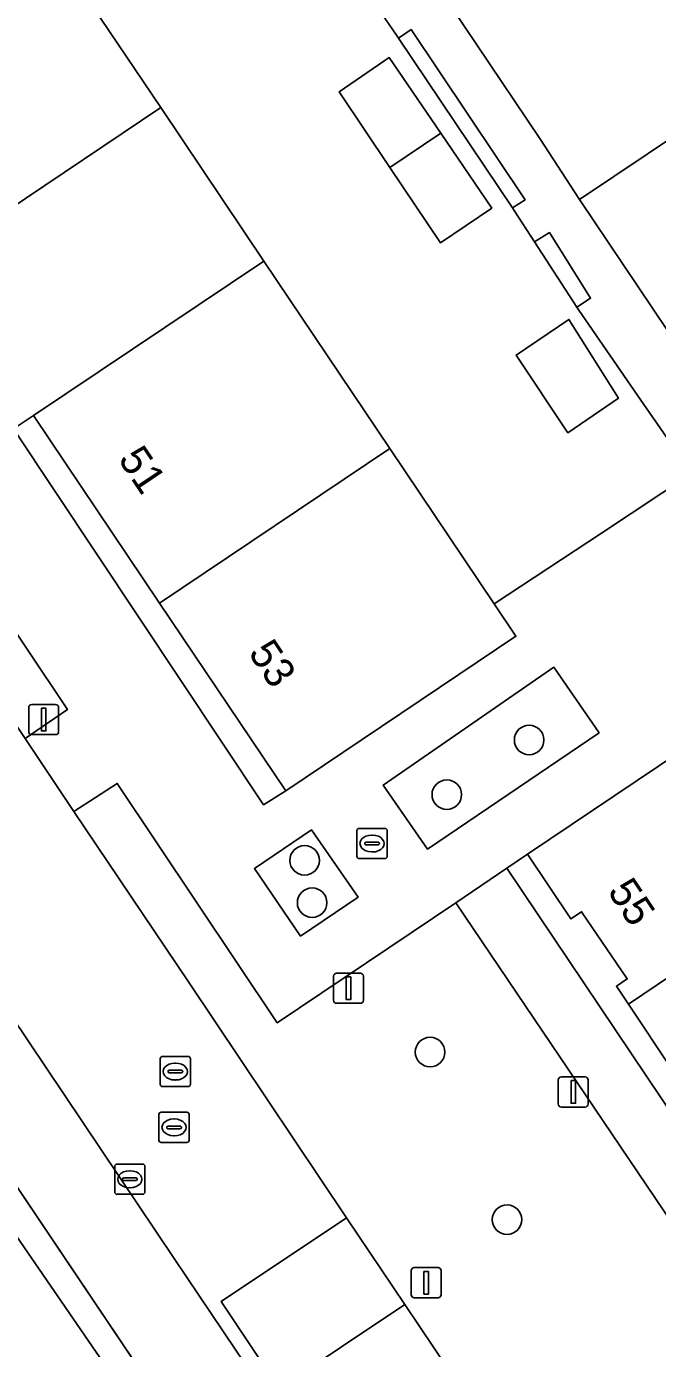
# Model space of a CAD drawing. Extents: x 158793 to 159888, y 384317 to 385256.
# Drawn here: x 159065.9 to 159086.81, y 384763.96 to 384807.77 of the extents above; entities that cross this region are included whole.
import ezdxf

# ---------------------------------------------------------------- set-up
doc = ezdxf.new("R2010")
doc.units = 0
for name, color, linetype in [('IMGEO_Boom', 7, 'Continuous'), ('IMGEO_Erf', 7, 'Continuous'), ('IMGEO_Groenvoorziening', 7, 'Continuous'), ('IMGEO_Haag', 7, 'Continuous'), ('IMGEO_Kolk', 7, 'Continuous'), ('IMGEO_Lichtmast', 7, 'Continuous'), ('IMGEO_Pand', 7, 'Continuous'), ('IMGEO_Pand_nummerreeks', 7, 'Continuous'), ('IMGEO_Rijbaan_lokaal_open', 7, 'Continuous'), ('IMGEO_Rioolput', 7, 'Continuous'), ('IMGEO_Voetpad_open', 7, 'Continuous')]:
    doc.layers.add(name, color=color, linetype=linetype)

msp = doc.modelspace()

# ---------------------------------------------------------------- linework, layer by layer
at = {"layer": 'IMGEO_Boom'}
for centre in [(159082.551, 384784.124), (159079.824, 384782.312), (159075.114, 384780.134), (159075.363, 384778.73), (159079.271, 384773.781), (159081.82, 384768.23)]:
    msp.add_circle(centre, 0.489, dxfattribs=at)
at = {"layer": 'IMGEO_Erf'}
for points in [[(159066.933, 384810.162), (159070.348, 384805.078), (159073.763, 384799.994), (159077.938, 384793.779), (159081.397, 384788.629), (159084.944, 384790.975), (159087.934, 384792.954), (159086.904, 384794.447), (159086.257, 384795.385), (159084.201, 384798.365), (159084.135, 384798.466), (159082.731, 384800.625), (159082.053, 384801.668), (159081.997, 384801.751), (159078.22, 384807.382), (159078.157, 384807.476), (159077.433, 384808.542)], [(159078.735, 384810.27), (159082.907, 384804.048), (159084.223, 384802.037), (159088.734, 384805.056), (159088.05, 384806.077), (159092.666, 384809.17)], [(159093.685, 384763.713), (159094.131, 384764.021), (159093.269, 384765.279), (159092.829, 384764.985), (159092.144, 384766.008), (159092.506, 384766.261), (159090.982, 384768.488), (159090.624, 384768.249), (159089.331, 384770.182), (159088.787, 384770.996), (159089.152, 384771.234), (159087.63, 384773.465), (159087.273, 384773.226), (159085.839, 384775.369), (159085.442, 384775.963), (159085.804, 384776.205), (159084.292, 384778.431), (159083.934, 384778.192), (159082.503, 384780.342), (159081.813, 384779.872), (159099.797, 384753.085)], [(159057.365, 384745.439), (159073.463, 384756.185), (159059.406, 384776.641)]]:
    msp.add_lwpolyline(points, dxfattribs=at)
for points in [[(159077.92, 384806.733), (159079.624, 384804.229), (159081.313, 384801.748), (159079.616, 384800.593), (159077.935, 384803.095), (159076.254, 384805.596)], [(159083.87, 384798.059), (159085.517, 384795.45), (159083.837, 384794.305), (159082.125, 384796.878)]]:
    msp.add_lwpolyline(points, close=True, dxfattribs=at)
at = {"layer": 'IMGEO_Groenvoorziening'}
for points in [[(159044.616, 384815.846), (159052.943, 384803.357), (159064.016, 384786.905), (159065.853, 384784.168), (159067.255, 384785.128), (159063.266, 384791.093), (159048.678, 384812.813), (159039.478, 384826.514), (159029.896, 384820.109)], [(159080.123, 384778.73), (159074.208, 384774.747), (159068.908, 384782.682), (159067.472, 384781.754), (159071.264, 384776.104), (159076.503, 384768.293), (159078.434, 384765.422), (159083.251, 384758.254), (159097.768, 384736.641), (159100.568, 384732.495), (159105.435, 384725.251)], [(159058.344, 384780.362), (159058.215, 384780.276), (159074.393, 384756.206), (159074.469, 384756.094), (159076.359, 384757.322), (159076.28, 384757.438), (159076.898, 384757.859), (159070.794, 384766.937), (159062.325, 384779.557)], [(159106.827, 384723.845), (159109.175, 384725.404), (159101.523, 384736.749), (159092.28, 384750.557), (159097.002, 384753.598), (159090.456, 384763.423), (159080.123, 384778.73)]]:
    msp.add_lwpolyline(points, dxfattribs=at)
for points in [[(159078.649, 384807.661), (159078.22, 384807.382), (159081.997, 384801.751), (159082.418, 384802.018)], [(159082.731, 384800.625), (159084.135, 384798.466), (159084.586, 384798.759), (159083.223, 384800.936)], [(159066.134, 384794.874), (159065.472, 384794.429), (159073.757, 384781.974), (159074.492, 384782.436), (159070.313, 384788.655)], [(159084.87, 384784.362), (159083.371, 384786.534), (159077.718, 384782.631), (159079.188, 384780.502)], [(159075.339, 384781.147), (159073.451, 384779.859), (159074.983, 384777.623), (159076.888, 384778.917)], [(159056.001, 384778.049), (159057.702, 384779.186), (159059.406, 384776.641), (159073.463, 384756.185), (159057.365, 384745.439), (159057.651, 384745), (159058.367, 384745.484), (159074.393, 384756.206), (159058.215, 384780.276), (159049.537, 384774.467), (159048.88, 384774.02), (159049.246, 384773.456), (159049.917, 384773.924), (159053.696, 384768.284), (159054.088, 384768.56), (159050.315, 384774.368)]]:
    msp.add_lwpolyline(points, close=True, dxfattribs=at)
at = {"layer": 'IMGEO_Haag'}
for points in [[(159078.649, 384807.661), (159078.22, 384807.382), (159081.997, 384801.751), (159082.418, 384802.018)], [(159082.731, 384800.625), (159084.135, 384798.466), (159084.586, 384798.759), (159083.223, 384800.936)], [(159058.205, 384780.291), (159049.537, 384774.467), (159048.88, 384774.02), (159049.246, 384773.456), (159049.917, 384773.924), (159053.696, 384768.284), (159054.088, 384768.56), (159050.315, 384774.368), (159056.001, 384778.049), (159057.702, 384779.186), (159059.406, 384776.641), (159073.463, 384756.185), (159057.365, 384745.439), (159057.651, 384745), (159058.367, 384745.484), (159074.393, 384756.206)]]:
    msp.add_lwpolyline(points, close=True, dxfattribs=at)
at = {"layer": 'IMGEO_Kolk'}
for p, q in [((159076.849, 384780.266), (159076.849, 384781.118)), ((159076.924, 384781.192), (159077.776, 384781.192)), ((159077.337, 384780.972), (159077.362, 384780.972)), ((159077.85, 384781.118), (159077.85, 384780.266)), ((159077.108, 384780.686), (159077.108, 384780.698)), ((159077.546, 384780.649), (159077.148, 384780.649)), ((159077.151, 384780.735), (159077.549, 384780.735)), ((159077.592, 384780.698), (159077.592, 384780.686)), ((159077.776, 384780.192), (159076.924, 384780.192)), ((159077.36, 384780.412), (159077.335, 384780.412)), ((159068.9, 384770.068), (159069.752, 384770.068)), ((159068.825, 384769.142), (159068.825, 384769.994)), ((159069.084, 384769.562), (159069.084, 384769.574)), ((159069.127, 384769.611), (159069.525, 384769.611)), ((159069.313, 384769.848), (159069.338, 384769.848)), ((159069.568, 384769.574), (159069.568, 384769.562)), ((159069.826, 384769.994), (159069.826, 384769.142)), ((159069.522, 384769.525), (159069.124, 384769.525)), ((159069.336, 384769.288), (159069.311, 384769.288)), ((159069.752, 384769.068), (159068.9, 384769.068))]:
    msp.add_line(p, q, dxfattribs=at)
for points in [[(159076.849, 384780.266), (159076.849, 384781.118)], [(159076.924, 384781.192), (159077.776, 384781.192)], [(159077.85, 384781.118), (159077.85, 384780.266)], [(159077.776, 384780.192), (159076.924, 384780.192)], [(159068.9, 384770.068), (159069.752, 384770.068)], [(159068.825, 384769.142), (159068.825, 384769.994)], [(159069.826, 384769.994), (159069.826, 384769.142)], [(159069.752, 384769.068), (159068.9, 384769.068)]]:
    msp.add_lwpolyline(points, dxfattribs=at)
for centre, radius, start, end in [((159076.926, 384781.116), 0.0765, 91.552, 178.448), ((159076.926, 384781.116), 0.0765, 91.552, 178.448), ((159077.774, 384781.116), 0.0765, 1.552, 88.448), ((159077.774, 384781.116), 0.0765, 1.552, 88.448), ((159077.148, 384780.695), 0.0403, 85.8775, 175.7526), ((159077.145, 384780.685), 0.0366, 178.938, 274.7102), ((159077.549, 384780.692), 0.043, 264.8664, 352.4533), ((159077.553, 384780.697), 0.0386, 1.7309, 96.639), ((159076.926, 384780.268), 0.0765, 181.552, 268.448), ((159076.926, 384780.268), 0.0765, 181.552, 268.448), ((159077.774, 384780.268), 0.0765, 271.552, 358.448), ((159077.774, 384780.268), 0.0765, 271.552, 358.448), ((159068.902, 384769.992), 0.0765, 91.552, 178.448), ((159068.902, 384769.992), 0.0765, 91.552, 178.448), ((159069.75, 384769.992), 0.0765, 1.552, 88.448), ((159069.75, 384769.992), 0.0765, 1.552, 88.448), ((159069.124, 384769.571), 0.0403, 85.8775, 175.7526), ((159069.529, 384769.573), 0.0386, 1.7309, 96.639), ((159068.902, 384769.144), 0.0765, 181.552, 268.448), ((159068.902, 384769.144), 0.0765, 181.552, 268.448), ((159069.121, 384769.561), 0.0366, 178.938, 274.7102), ((159069.525, 384769.568), 0.043, 264.8664, 352.4533), ((159069.75, 384769.144), 0.0765, 271.552, 358.448), ((159069.75, 384769.144), 0.0765, 271.552, 358.448)]:
    msp.add_arc(centre, radius, start, end, dxfattribs=at)
for centre, major_axis, ratio, start_param, end_param in [((159077.336, 384780.692), (-0.387, 0.002), 0.722429, 4.712389, 7.853982), ((159077.361, 384780.692), (-0.39, 0.002), 0.717154, 1.570796, 4.712389), ((159069.312, 384769.568), (-0.387, 0.002), 0.722429, 4.712389, 7.853982), ((159069.337, 384769.568), (-0.39, 0.002), 0.717154, 1.570796, 4.712389)]:
    msp.add_ellipse(centre, major_axis=major_axis, ratio=ratio, start_param=start_param, end_param=end_param, dxfattribs=at)
at = {"layer": 'IMGEO_Lichtmast'}
for p, q in [((159065.975, 384784.4), (159065.975, 384785.2)), ((159065.975, 384785.2), (159065.975, 384784.4)), ((159066.075, 384785.3), (159066.865, 384785.3)), ((159066.865, 384785.3), (159066.075, 384785.3)), ((159066.965, 384785.2), (159066.965, 384784.4)), ((159066.965, 384784.4), (159066.965, 384785.2)), ((159066.865, 384784.3), (159066.075, 384784.3)), ((159066.075, 384784.3), (159066.865, 384784.3)), ((159076.075, 384775.497), (159076.075, 384776.297)), ((159076.075, 384776.297), (159076.075, 384775.497)), ((159076.175, 384776.397), (159076.965, 384776.397)), ((159076.965, 384776.397), (159076.175, 384776.397)), ((159077.065, 384776.297), (159077.065, 384775.497)), ((159077.065, 384775.497), (159077.065, 384776.297)), ((159076.965, 384775.397), (159076.175, 384775.397)), ((159076.175, 384775.397), (159076.965, 384775.397)), ((159083.519, 384772.061), (159083.519, 384772.861)), ((159083.519, 384772.861), (159083.519, 384772.061)), ((159083.619, 384772.961), (159084.409, 384772.961)), ((159084.409, 384772.961), (159083.619, 384772.961)), ((159084.509, 384772.861), (159084.509, 384772.061)), ((159084.509, 384772.061), (159084.509, 384772.861)), ((159084.409, 384771.961), (159083.619, 384771.961)), ((159083.619, 384771.961), (159084.409, 384771.961)), ((159078.647, 384765.739), (159078.647, 384766.539)), ((159078.647, 384766.539), (159078.647, 384765.739)), ((159078.747, 384766.639), (159079.537, 384766.639)), ((159079.537, 384766.639), (159078.747, 384766.639)), ((159079.637, 384766.539), (159079.637, 384765.739)), ((159079.637, 384765.739), (159079.637, 384766.539)), ((159079.537, 384765.639), (159078.747, 384765.639)), ((159078.747, 384765.639), (159079.537, 384765.639))]:
    msp.add_line(p, q, dxfattribs=at)
for points in [[(159066.395, 384785.175), (159066.545, 384785.175), (159066.545, 384784.425), (159066.395, 384784.425), (159066.395, 384785.175)], [(159076.495, 384776.272), (159076.645, 384776.272), (159076.645, 384775.522), (159076.495, 384775.522), (159076.495, 384776.272)], [(159083.939, 384772.836), (159084.089, 384772.836), (159084.089, 384772.086), (159083.939, 384772.086), (159083.939, 384772.836)], [(159079.067, 384766.514), (159079.217, 384766.514), (159079.217, 384765.764), (159079.067, 384765.764), (159079.067, 384766.514)]]:
    msp.add_lwpolyline(points, dxfattribs=at)
for centre, start, end in [((159066.075, 384785.2), 90, 180), ((159066.075, 384785.2), 90, 180), ((159066.865, 384785.2), 0, 90), ((159066.865, 384785.2), 360, 90), ((159066.075, 384784.4), 180, 270), ((159066.075, 384784.4), 180, 270), ((159066.865, 384784.4), 270, 0), ((159066.865, 384784.4), 270, 0), ((159076.175, 384776.297), 90, 180), ((159076.175, 384776.297), 90, 180), ((159076.965, 384776.297), 0, 90), ((159076.965, 384776.297), 360, 90), ((159076.175, 384775.497), 180, 270), ((159076.175, 384775.497), 180, 270), ((159076.965, 384775.497), 270, 0), ((159076.965, 384775.497), 270, 0), ((159083.619, 384772.861), 90, 180), ((159083.619, 384772.861), 90, 180), ((159084.409, 384772.861), 0, 90), ((159084.409, 384772.861), 360, 90), ((159083.619, 384772.061), 180, 270), ((159083.619, 384772.061), 180, 270), ((159084.409, 384772.061), 270, 0), ((159084.409, 384772.061), 270, 0), ((159078.747, 384766.539), 90, 180), ((159078.747, 384766.539), 90, 180), ((159079.537, 384766.539), 0, 90), ((159079.537, 384766.539), 360, 90), ((159078.747, 384765.739), 180, 270), ((159078.747, 384765.739), 180, 270), ((159079.537, 384765.739), 270, 0), ((159079.537, 384765.739), 270, 0)]:
    msp.add_arc(centre, 0.1, start, end, dxfattribs=at)
at = {"layer": 'IMGEO_Pand'}
for points in [[(159070.348, 384805.078), (159066.933, 384810.162), (159057.963, 384804.137), (159061.378, 384799.052)], [(159076.254, 384805.596), (159077.935, 384803.095), (159079.624, 384804.229), (159077.92, 384806.733)], [(159073.763, 384799.994), (159070.348, 384805.078), (159061.378, 384799.052), (159064.79, 384793.972), (159065.472, 384794.429), (159066.134, 384794.874)], [(159088.734, 384805.056), (159084.223, 384802.037), (159089.575, 384794.06), (159090.497, 384794.679), (159090.127, 384795.227), (159091.269, 384795.997), (159091.515, 384795.632), (159093.426, 384796.922), (159093.554, 384796.732), (159094.077, 384797.083)], [(159079.624, 384804.229), (159077.935, 384803.095), (159079.616, 384800.593), (159081.313, 384801.748)], [(159073.763, 384799.994), (159066.134, 384794.874), (159070.313, 384788.655), (159077.938, 384793.779)], [(159085.517, 384795.45), (159083.87, 384798.059), (159082.125, 384796.878), (159083.837, 384794.305)], [(159081.397, 384788.629), (159077.938, 384793.779), (159070.313, 384788.655), (159074.492, 384782.436), (159082.115, 384787.56)], [(159094.796, 384781.41), (159096.836, 384782.776), (159093.821, 384787.259), (159093.489, 384787.752), (159090.464, 384785.718), (159089.026, 384784.721), (159082.503, 384780.342), (159083.934, 384778.192), (159084.292, 384778.431), (159085.804, 384776.205), (159085.442, 384775.963), (159085.839, 384775.369), (159093.812, 384780.751)], [(159094.796, 384781.41), (159093.812, 384780.751), (159085.839, 384775.369), (159087.273, 384773.226), (159087.63, 384773.465), (159089.152, 384771.234), (159088.787, 384770.996), (159089.331, 384770.182), (159098.292, 384776.226)]]:
    msp.add_lwpolyline(points, close=True, dxfattribs=at)
at = {"layer": 'IMGEO_Rijbaan_lokaal_open'}
for points in [[(159078.434, 384765.422), (159074.271, 384762.633), (159072.353, 384765.52), (159076.503, 384768.293), (159071.264, 384776.104), (159067.472, 384781.754), (159065.853, 384784.168), (159064.016, 384786.905), (159052.943, 384803.357), (159044.616, 384815.846)], [(159061.174, 384781.31), (159062.325, 384779.557), (159070.794, 384766.937), (159076.898, 384757.859), (159079.959, 384753.282), (159080.521, 384752.446), (159084.986, 384745.797), (159085.468, 384745.079), (159093.015, 384733.846), (159096.938, 384728.011), (159100.183, 384723.227)], [(159105.435, 384725.251), (159100.568, 384732.495), (159097.768, 384736.641), (159083.251, 384758.254), (159078.434, 384765.422)]]:
    msp.add_lwpolyline(points, dxfattribs=at)
msp.add_lwpolyline([(159078.434, 384765.422), (159076.503, 384768.293), (159072.353, 384765.52), (159074.271, 384762.633)], close=True, dxfattribs=at)
at = {"layer": 'IMGEO_Rioolput'}
for p, q in [((159070.332, 384772.71), (159070.332, 384773.562)), ((159070.407, 384773.636), (159071.259, 384773.636)), ((159071.333, 384773.562), (159071.333, 384772.71)), ((159070.591, 384773.13), (159070.591, 384773.142)), ((159071.029, 384773.093), (159070.631, 384773.093)), ((159070.634, 384773.179), (159071.032, 384773.179)), ((159070.82, 384773.416), (159070.845, 384773.416)), ((159071.075, 384773.142), (159071.075, 384773.13)), ((159070.843, 384772.856), (159070.818, 384772.856)), ((159071.259, 384772.636), (159070.407, 384772.636)), ((159070.364, 384771.786), (159071.216, 384771.786)), ((159070.289, 384770.86), (159070.289, 384771.712)), ((159070.591, 384771.329), (159070.989, 384771.329)), ((159070.777, 384771.566), (159070.802, 384771.566)), ((159071.29, 384771.712), (159071.29, 384770.86)), ((159070.548, 384771.28), (159070.548, 384771.292)), ((159070.986, 384771.243), (159070.588, 384771.243)), ((159070.8, 384771.006), (159070.775, 384771.006)), ((159071.032, 384771.292), (159071.032, 384771.28)), ((159071.216, 384770.786), (159070.364, 384770.786))]:
    msp.add_line(p, q, dxfattribs=at)
for points in [[(159070.332, 384772.71), (159070.332, 384773.562)], [(159070.407, 384773.636), (159071.259, 384773.636)], [(159071.333, 384773.562), (159071.333, 384772.71)], [(159071.259, 384772.636), (159070.407, 384772.636)], [(159070.364, 384771.786), (159071.216, 384771.786)], [(159070.289, 384770.86), (159070.289, 384771.712)], [(159071.29, 384771.712), (159071.29, 384770.86)], [(159071.216, 384770.786), (159070.364, 384770.786)]]:
    msp.add_lwpolyline(points, dxfattribs=at)
for centre, radius, start, end in [((159070.409, 384773.56), 0.0765, 91.552, 178.448), ((159070.409, 384773.56), 0.0765, 91.552, 178.448), ((159071.257, 384773.56), 0.0765, 1.552, 88.448), ((159071.257, 384773.56), 0.0765, 1.552, 88.448), ((159070.631, 384773.139), 0.0403, 85.8775, 175.7526), ((159070.628, 384773.129), 0.0366, 178.938, 274.7102), ((159071.032, 384773.136), 0.043, 264.8664, 352.4533), ((159071.036, 384773.141), 0.0386, 1.7309, 96.639), ((159070.409, 384772.712), 0.0765, 181.552, 268.448), ((159070.409, 384772.712), 0.0765, 181.552, 268.448), ((159071.257, 384772.712), 0.0765, 271.552, 358.448), ((159071.257, 384772.712), 0.0765, 271.552, 358.448), ((159070.366, 384771.71), 0.0765, 91.552, 178.448), ((159070.366, 384771.71), 0.0765, 91.552, 178.448), ((159071.214, 384771.71), 0.0765, 1.552, 88.448), ((159071.214, 384771.71), 0.0765, 1.552, 88.448), ((159070.588, 384771.289), 0.0403, 85.8775, 175.7526), ((159070.993, 384771.291), 0.0386, 1.7309, 96.639), ((159070.585, 384771.279), 0.0366, 178.938, 274.7102), ((159070.989, 384771.286), 0.043, 264.8664, 352.4533), ((159070.366, 384770.862), 0.0765, 181.552, 268.448), ((159070.366, 384770.862), 0.0765, 181.552, 268.448), ((159071.214, 384770.862), 0.0765, 271.552, 358.448), ((159071.214, 384770.862), 0.0765, 271.552, 358.448)]:
    msp.add_arc(centre, radius, start, end, dxfattribs=at)
for centre, major_axis, ratio, start_param, end_param in [((159070.819, 384773.136), (-0.387, 0.002), 0.722429, 4.712389, 7.853982), ((159070.844, 384773.136), (-0.39, 0.002), 0.717154, 1.570796, 4.712389), ((159070.776, 384771.286), (-0.387, 0.002), 0.722429, 4.712389, 7.853982), ((159070.801, 384771.286), (-0.39, 0.002), 0.717154, 1.570796, 4.712389)]:
    msp.add_ellipse(centre, major_axis=major_axis, ratio=ratio, start_param=start_param, end_param=end_param, dxfattribs=at)
at = {"layer": 'IMGEO_Voetpad_open'}
for points in [[(159077.433, 384808.542), (159078.157, 384807.476), (159078.22, 384807.382), (159078.649, 384807.661), (159082.418, 384802.018), (159081.997, 384801.751), (159082.053, 384801.668), (159082.731, 384800.625), (159083.223, 384800.936), (159084.586, 384798.759), (159084.135, 384798.466), (159084.201, 384798.365), (159086.257, 384795.385), (159086.904, 384794.447), (159087.934, 384792.954), (159089.575, 384794.06), (159084.223, 384802.037), (159082.907, 384804.048), (159078.735, 384810.27)], [(159087.934, 384792.954), (159084.944, 384790.975), (159081.397, 384788.629), (159082.115, 384787.56), (159074.492, 384782.436), (159073.757, 384781.974), (159065.472, 384794.429)], [(159063.266, 384791.093), (159067.255, 384785.128), (159065.853, 384784.168), (159067.472, 384781.754), (159068.908, 384782.682), (159074.208, 384774.747), (159080.123, 384778.73), (159081.813, 384779.872), (159082.503, 384780.342), (159089.026, 384784.721)], [(159095.517, 384749.324), (159095.106, 384749.935), (159095.69, 384750.332), (159098.145, 384751.977), (159099.797, 384753.085), (159081.813, 384779.872), (159080.123, 384778.73), (159090.456, 384763.423), (159097.002, 384753.598), (159092.28, 384750.557), (159101.523, 384736.749), (159109.175, 384725.404), (159106.827, 384723.845)]]:
    msp.add_lwpolyline(points, dxfattribs=at)
for points in [[(159084.87, 384784.362), (159079.188, 384780.502), (159077.718, 384782.631), (159083.371, 384786.534)], [(159076.888, 384778.917), (159074.983, 384777.623), (159073.451, 384779.859), (159075.339, 384781.147)]]:
    msp.add_lwpolyline(points, close=True, dxfattribs=at)

# ---------------------------------------------------------------- texts
at = {"layer": 'IMGEO_Pand_nummerreeks'}
for s, rotation, p in [('51', 303.9017, (159068.915, 384793.425)), ('53', 303.9017, (159073.227, 384787.008)), ('55', 303.6496, (159085.127, 384779.108))]:
    msp.add_text(s, height=1, rotation=rotation, dxfattribs=at).set_placement(p)

doc.saveas('drawing.dxf')
